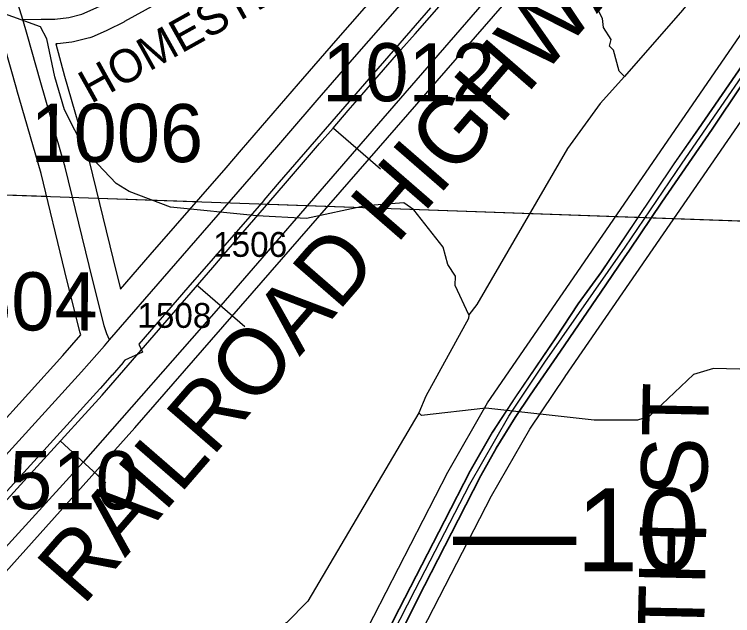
# Model space of a CAD drawing. Extents: x -132.8 to -73.3, y -60 to -26.
# Drawn here: x -118.744 to -117.879, y -46.903 to -46.179 of the extents above; entities that cross this region are included whole.
import ezdxf

# ---------------------------------------------------------------- set-up
doc = ezdxf.new("R2010")
doc.units = 0
for name, color, linetype in [('tdCoDivCarto', 7, 'Continuous'), ('tdCoHydroRiver', 7, 'Continuous'), ('tdCoInt', 7, 'Continuous'), ('tdCoIntCL', 7, 'Continuous'), ('tdCoIntRte', 7, 'Continuous'), ('tdCoPrimary', 7, 'Continuous'), ('tdCoRRCL', 7, 'Continuous'), ('tdCoSecRdNmbr', 7, 'Continuous'), ('tdCoSecRdTxt', 7, 'Continuous'), ('tdCoSecRteBand', 7, 'Continuous'), ('tdCoSecRteCL', 7, 'Continuous'), ('tdCoSectLine', 7, 'Continuous'), ('tdCoSectLinePart', 7, 'Continuous'), ('tdCoSurfAsphalt', 7, 'Continuous'), ('tdCoSurfBitum', 7, 'Continuous'), ('tdCoSurfGravel', 7, 'Continuous'), ('tdStHwyIntRefPost1', 7, 'Continuous'), ('tdStHwyIntRefPost5', 7, 'Continuous')]:
    doc.layers.add(name, color=color, linetype=linetype)

msp = doc.modelspace()

# ---------------------------------------------------------------- linework, layer by layer
at = {"layer": 'tdCoDivCarto'}
for p, q in [((-117.87523, -46.25214), (-117.91962, -46.31675)), ((-117.90293, -46.31733), (-117.86692, -46.26406)), ((-117.96335, -46.40537), (-117.90293, -46.31733)), ((-117.91962, -46.31675), (-117.94921, -46.35917)), ((-117.94921, -46.35917), (-117.99582, -46.42847)), ((-118.00261, -46.46309), (-117.96335, -46.40537)), ((-117.99582, -46.42847), (-118.03675, -46.48913)), ((-118.00897, -46.47244), (-118.00261, -46.46309)), ((-118.03684, -46.51363), (-118.00897, -46.47244)), ((-118.03675, -46.48913), (-118.06462, -46.5276)), ((-118.08566, -46.58465), (-118.03684, -46.51363)), ((-118.06462, -46.5276), (-118.09175, -46.56878)), ((-118.09175, -46.56878), (-118.14008, -46.63981)), ((-118.12216, -46.63792), (-118.08566, -46.58465)), ((-118.14008, -46.63981), (-118.16795, -46.68247)), ((-118.14016, -46.66455), (-118.12216, -46.63792)), ((-118.16334, -46.70179), (-118.14016, -46.66455)), ((-118.16795, -46.68247), (-118.19507, -46.72933)), ((-118.18159, -46.73459), (-118.16334, -46.70179)), ((-118.19507, -46.72933), (-118.2259, -46.7895)), ((-118.20897, -46.78785), (-118.18159, -46.73459)), ((-118.2259, -46.7895), (-118.28065, -46.89554)), ((-118.24966, -46.86726), (-118.20897, -46.78785)), ((-118.30095, -46.96911), (-118.24966, -46.86726)), ((-118.28065, -46.89554), (-118.34304, -47.01835))]:
    msp.add_line(p, q, dxfattribs=at)
for points in [[(-117.75562, -46.07615), (-117.79533, -46.13525), (-117.84218, -46.20455), (-117.87523, -46.25214), (-117.91962, -46.31675), (-117.94921, -46.35917), (-117.99582, -46.42847), (-118.03675, -46.48913), (-118.06462, -46.5276), (-118.09175, -46.56878), (-118.14008, -46.63981), (-118.16795, -46.68247), (-118.19507, -46.72933), (-118.2259, -46.7895), (-118.28065, -46.89554), (-118.34151, -47.01534)], [(-117.75562, -46.07615), (-117.79533, -46.13525), (-117.84218, -46.20455), (-117.87523, -46.25214), (-117.91962, -46.31675), (-117.94921, -46.35917), (-117.99582, -46.42847), (-118.03675, -46.48913), (-118.06462, -46.5276), (-118.09175, -46.56878), (-118.14008, -46.63981), (-118.16795, -46.68247), (-118.19507, -46.72933), (-118.2259, -46.7895), (-118.28065, -46.89554), (-118.34151, -47.01534)], [(-117.76704, -46.09315), (-117.79533, -46.13525), (-117.84218, -46.20455), (-117.87523, -46.25214), (-117.91962, -46.31675), (-117.94921, -46.35917), (-117.99582, -46.42847), (-118.03675, -46.48913), (-118.06462, -46.5276), (-118.09175, -46.56878), (-118.14008, -46.63981), (-118.16795, -46.68247), (-118.19507, -46.72933), (-118.2259, -46.7895), (-118.28065, -46.89554), (-118.34304, -47.01835), (-118.3968, -47.12439), (-118.45648, -47.24153), (-118.50728, -47.34214), (-118.53987, -47.40571)], [(-118.00261, -46.46309), (-117.96335, -46.40537), (-117.90293, -46.31733), (-117.86692, -46.26406), (-117.82697, -46.20537), (-117.81118, -46.18246)], [(-118.00261, -46.46309), (-117.96335, -46.40537), (-117.90293, -46.31733), (-117.86692, -46.26406), (-117.82697, -46.20537), (-117.81118, -46.18246)], [(-118.00261, -46.46309), (-117.96335, -46.40537), (-117.90293, -46.31733), (-117.86692, -46.26406), (-117.82697, -46.20537), (-117.81118, -46.18246)], [(-118.52379, -47.40623), (-118.51155, -47.38267), (-118.46692, -47.2934), (-118.42845, -47.21818), (-118.39491, -47.15283), (-118.35866, -47.08304), (-118.30095, -46.96911), (-118.24966, -46.86726), (-118.20897, -46.78785), (-118.18159, -46.73459), (-118.16334, -46.70179), (-118.14016, -46.66455), (-118.12216, -46.63792), (-118.08566, -46.58465), (-118.03684, -46.51363), (-118.00897, -46.47244), (-118.00261, -46.46309)], [(-118.32787, -47.02225), (-118.30095, -46.96911), (-118.24966, -46.86726), (-118.20897, -46.78785), (-118.18159, -46.73459), (-118.16334, -46.70179), (-118.14016, -46.66455), (-118.12216, -46.63792), (-118.08566, -46.58465), (-118.03684, -46.51363), (-118.00897, -46.47244), (-118.00261, -46.46309)], [(-118.32787, -47.02225), (-118.30095, -46.96911), (-118.24966, -46.86726), (-118.20897, -46.78785), (-118.18159, -46.73459), (-118.16334, -46.70179), (-118.14016, -46.66455), (-118.12216, -46.63792), (-118.08566, -46.58465), (-118.03684, -46.51363), (-118.00897, -46.47244), (-118.00261, -46.46309)]]:
    msp.add_lwpolyline(points, dxfattribs=at)
at = {"layer": 'tdCoHydroRiver'}
for points in [[(-118.00897, -46.25402), (-118.01511, -46.24754), (-118.02231, -46.2221), (-118.02692, -46.21725), (-118.02513, -46.20941), (-118.03421, -46.19496), (-118.03549, -46.18388), (-118.04897, -46.1567), (-118.11339, -46.08712), (-118.22853, -45.96726), (-118.24362, -45.94161), (-118.24955, -45.92725), (-118.27987, -45.88069), (-118.32442, -45.83531), (-118.38196, -45.80378), (-118.44749, -45.77519), (-118.47656, -45.74127), (-118.50035, -45.68698)], [(-117.85567, -46.07042), (-117.86227, -46.08129), (-117.93894, -46.17387), (-118.00897, -46.25402)], [(-118.19661, -46.54081), (-118.21303, -46.50566), (-118.21273, -46.49462), (-118.22181, -46.48018), (-118.22757, -46.45952), (-118.26266, -46.41439), (-118.27506, -46.40617), (-118.32092, -46.40966), (-118.39237, -46.42509), (-118.45226, -46.42189), (-118.55614, -46.41119), (-118.60614, -46.39249), (-118.62166, -46.3826), (-118.65849, -46.34374), (-118.68399, -46.29415), (-118.69555, -46.25439), (-118.70536, -46.20838), (-118.71286, -46.19397), (-118.79884, -46.16325)], [(-118.00897, -46.25402), (-118.03825, -46.28636), (-118.07758, -46.34051), (-118.18681, -46.52846), (-118.19661, -46.54081)], [(-118.19661, -46.54081), (-118.19674, -46.54554), (-118.24817, -46.63881), (-118.25661, -46.65909)], [(-117.3938, -46.73762), (-117.42667, -46.72727), (-117.48818, -46.72561), (-117.54197, -46.73046), (-117.59456, -46.74955), (-117.61503, -46.74743), (-117.6334, -46.72642), (-117.64743, -46.71973), (-117.71977, -46.70989), (-117.75208, -46.67903), (-117.78917, -46.64963), (-117.81995, -46.6204), (-117.85431, -46.60685), (-117.90162, -46.60558), (-117.92549, -46.61282), (-117.97894, -46.66344), (-117.99326, -46.66779), (-118.04536, -46.66796), (-118.17596, -46.65339), (-118.25354, -46.66233), (-118.25661, -46.65909)], [(-118.25661, -46.65909), (-118.39055, -46.88581), (-118.41651, -46.91193), (-118.4599, -46.94073), (-118.52192, -46.95799), (-118.57721, -46.95965), (-118.65871, -46.93851), (-118.73561, -46.92224), (-118.80501, -46.92036), (-118.84797, -46.93339)]]:
    msp.add_lwpolyline(points, dxfattribs=at)
at = {"layer": 'tdCoInt'}
for points in [[(-118.8155, -47.8914), (-118.34095, -46.96185), (-118.22186, -46.7305), (-118.17391, -46.64711), (-117.84833, -46.17342), (-117.70149, -45.95589), (-117.56691, -45.76433), (-117.41954, -45.58628)], [(-118.76226, -47.91908), (-118.28754, -46.98918), (-118.16915, -46.7592), (-118.12292, -46.6788), (-118.08001, -46.61479), (-118.08032, -46.61525), (-117.79861, -46.20701), (-117.65219, -45.9901), (-117.51925, -45.80086), (-117.37117, -45.62189), (-117.37018, -45.62064)]]:
    msp.add_lwpolyline(points, dxfattribs=at)
at = {"layer": 'tdCoIntCL'}
msp.add_lwpolyline([(-118.66157, -47.65687), (-118.53323, -47.40592), (-118.33602, -47.01832), (-118.31425, -46.97551), (-118.28857, -46.92564), (-118.26112, -46.87231), (-118.1955, -46.74485), (-118.14841, -46.66295), (-118.10493, -46.59808), (-118.00826, -46.45951), (-117.93927, -46.35822), (-117.81614, -46.1793), (-117.7504, -46.07992), (-117.67684, -45.973), (-117.60077, -45.86472), (-117.54308, -45.7826), (-117.44848, -45.66932)], dxfattribs=at)
at = {"layer": 'tdCoIntRte'}
for points in [[(-117.47117, -45.68174), (-117.51531, -45.7355), (-117.56636, -45.80085), (-117.6031, -45.85289), (-117.6761, -45.95967), (-117.74268, -46.05634), (-117.756, -46.07615), (-117.7957, -46.13525), (-117.84256, -46.20455), (-117.8756, -46.25214), (-117.91999, -46.31675), (-117.94959, -46.35917), (-117.9962, -46.42847), (-118.03713, -46.48913), (-118.065, -46.5276), (-118.09213, -46.56878), (-118.14046, -46.63981), (-118.16833, -46.68247), (-118.19545, -46.72933), (-118.22628, -46.7895), (-118.28103, -46.89554), (-118.34189, -47.01534)], [(-117.47117, -45.68174), (-117.51531, -45.7355), (-117.56636, -45.80085), (-117.6031, -45.85289), (-117.6761, -45.95967), (-117.74268, -46.05634), (-117.756, -46.07615), (-117.7957, -46.13525), (-117.84256, -46.20455), (-117.8756, -46.25214), (-117.91999, -46.31675), (-117.94959, -46.35917), (-117.9962, -46.42847), (-118.03713, -46.48913), (-118.065, -46.5276), (-118.09213, -46.56878), (-118.14046, -46.63981), (-118.16833, -46.68247), (-118.19545, -46.72933), (-118.22628, -46.7895), (-118.28103, -46.89554), (-118.34189, -47.01534)], [(-118.30133, -46.96911), (-118.25004, -46.86726), (-118.20935, -46.78785), (-118.18197, -46.73459), (-118.16372, -46.70179), (-118.14054, -46.66455), (-118.12254, -46.63792), (-118.08604, -46.58465), (-118.03721, -46.51363), (-118.00935, -46.47244), (-118.00299, -46.46309), (-117.96373, -46.40537), (-117.90331, -46.31733), (-117.8673, -46.26406), (-117.82735, -46.20537), (-117.81156, -46.18246), (-117.74395, -46.08436), (-117.71958, -46.04902), (-117.69246, -46.00882), (-117.64733, -45.94298), (-117.60319, -45.87837), (-117.54227, -45.7923), (-117.50306, -45.74372), (-117.46015, -45.69144)], [(-118.30133, -46.96911), (-118.25004, -46.86726), (-118.20935, -46.78785), (-118.18197, -46.73459), (-118.16372, -46.70179), (-118.14054, -46.66455), (-118.12254, -46.63792), (-118.08604, -46.58465), (-118.03721, -46.51363), (-118.00935, -46.47244), (-118.00299, -46.46309), (-117.96373, -46.40537), (-117.90331, -46.31733), (-117.8673, -46.26406), (-117.82735, -46.20537), (-117.81156, -46.18246), (-117.74395, -46.08436), (-117.71958, -46.04902), (-117.69246, -46.00882), (-117.64733, -45.94298), (-117.60319, -45.87837), (-117.54227, -45.7923), (-117.50306, -45.74372), (-117.46015, -45.69144)]]:
    msp.add_lwpolyline(points, dxfattribs=at)
at = {"layer": 'tdCoPrimary'}
for points in [[(-117.47079, -45.68174), (-117.51493, -45.7355), (-117.56598, -45.80085), (-117.60273, -45.85289), (-117.67572, -45.95967), (-117.7423, -46.05634), (-117.75562, -46.07615), (-117.76704, -46.09315), (-117.79533, -46.13525), (-117.84218, -46.20455), (-117.87523, -46.25214), (-117.91962, -46.31675), (-117.94921, -46.35917), (-117.99582, -46.42847), (-118.03675, -46.48913), (-118.06462, -46.5276), (-118.09175, -46.56878), (-118.14008, -46.63981), (-118.16795, -46.68247), (-118.19507, -46.72933), (-118.2259, -46.7895), (-118.28065, -46.89554), (-118.34304, -47.01835)], [(-117.76704, -46.09315), (-117.79533, -46.13525), (-117.84218, -46.20455), (-117.87523, -46.25214), (-117.91962, -46.31675), (-117.94921, -46.35917), (-117.99582, -46.42847), (-118.03675, -46.48913), (-118.06462, -46.5276), (-118.09175, -46.56878), (-118.14008, -46.63981), (-118.16795, -46.68247), (-118.19507, -46.72933), (-118.2259, -46.7895), (-118.28065, -46.89554), (-118.34304, -47.01835), (-118.3968, -47.12439), (-118.45648, -47.24153), (-118.50728, -47.34214), (-118.53987, -47.40571)], [(-117.76704, -46.09315), (-117.79533, -46.13525), (-117.84218, -46.20455), (-117.87523, -46.25214), (-117.91962, -46.31675), (-117.94921, -46.35917), (-117.99582, -46.42847), (-118.03675, -46.48913), (-118.06462, -46.5276), (-118.09175, -46.56878), (-118.14008, -46.63981), (-118.16795, -46.68247), (-118.19507, -46.72933), (-118.2259, -46.7895), (-118.28065, -46.89554), (-118.34304, -47.01835), (-118.3968, -47.12439), (-118.45648, -47.24153), (-118.50728, -47.34214), (-118.53987, -47.40571)], [(-118.00261, -46.46309), (-117.96335, -46.40537), (-117.90293, -46.31733), (-117.86692, -46.26406), (-117.82697, -46.20537), (-117.81118, -46.18246)], [(-118.00261, -46.46309), (-117.96335, -46.40537), (-117.90293, -46.31733), (-117.86692, -46.26406), (-117.82697, -46.20537), (-117.81118, -46.18246)], [(-118.30095, -46.96911), (-118.24966, -46.86726), (-118.20897, -46.78785), (-118.18159, -46.73459), (-118.16334, -46.70179), (-118.14016, -46.66455), (-118.12216, -46.63792), (-118.08566, -46.58465), (-118.03684, -46.51363), (-118.00897, -46.47244), (-118.00261, -46.46309), (-117.96335, -46.40537), (-117.90293, -46.31733), (-117.86692, -46.26406)], [(-118.52379, -47.40623), (-118.51155, -47.38267), (-118.46692, -47.2934), (-118.42845, -47.21818), (-118.39491, -47.15283), (-118.35866, -47.08304), (-118.30095, -46.96911), (-118.24966, -46.86726), (-118.20897, -46.78785), (-118.18159, -46.73459), (-118.16334, -46.70179), (-118.14016, -46.66455), (-118.12216, -46.63792), (-118.08566, -46.58465), (-118.03684, -46.51363), (-118.00897, -46.47244), (-118.00261, -46.46309)], [(-118.52379, -47.40623), (-118.51155, -47.38267), (-118.46692, -47.2934), (-118.42845, -47.21818), (-118.39491, -47.15283), (-118.35866, -47.08304), (-118.30095, -46.96911), (-118.24966, -46.86726), (-118.20897, -46.78785), (-118.18159, -46.73459), (-118.16334, -46.70179), (-118.14016, -46.66455), (-118.12216, -46.63792), (-118.08566, -46.58465), (-118.03684, -46.51363), (-118.00897, -46.47244), (-118.00261, -46.46309)]]:
    msp.add_lwpolyline(points, dxfattribs=at)
at = {"layer": 'tdCoRRCL'}
for p, q in [((-118.35974, -46.3161), (-118.30314, -46.3653)), ((-118.52335, -46.50598), (-118.46673, -46.55516)), ((-118.68925, -46.6929), (-118.63392, -46.74353))]:
    msp.add_line(p, q, dxfattribs=at)
for points in [[(-119.3286, -47.47698), (-119.15665, -47.29847), (-118.59913, -46.67727), (-116.93489, -44.76771), (-116.87432, -44.6841)], [(-117.67677, -45.58559), (-117.84071, -45.77439), (-118.0047, -45.96304), (-118.16764, -46.15146), (-118.33205, -46.34089), (-118.49552, -46.52995), (-118.66138, -46.71834), (-118.82964, -46.903)], [(-118.77774, -46.78991), (-118.70889, -46.71469), (-118.63857, -46.63785), (-118.57076, -46.55938), (-118.50517, -46.48387), (-118.48651, -46.46241), (-118.4301, -46.39682), (-118.4153, -46.37949), (-118.37638, -46.33472), (-118.36022, -46.31613), (-118.34186, -46.29466), (-118.33067, -46.28182), (-118.27849, -46.22196), (-118.26132, -46.20242), (-118.21202, -46.14616)]]:
    msp.add_lwpolyline(points, dxfattribs=at)
at = {"layer": 'tdCoSecRteBand'}
for points in [[(-118.4462, -46.09652), (-118.61165, -46.18775), (-118.61211, -46.18801), (-118.61258, -46.18825), (-118.63206, -46.19811), (-118.63292, -46.19854), (-118.6338, -46.19892), (-118.65106, -46.20632), (-118.65327, -46.20726), (-118.6556, -46.20785), (-118.67138, -46.21179), (-118.67327, -46.21227), (-118.6752, -46.21249), (-118.69222, -46.21446), (-118.69394, -46.21466), (-118.69451, -46.21466), (-118.68373, -46.25338), (-118.65442, -46.35459), (-118.65424, -46.35521), (-118.65409, -46.35584), (-118.62526, -46.47437), (-118.61632, -46.5101)], [(-118.61632, -46.5101), (-118.58062, -46.46886), (-118.58059, -46.46883), (-118.58056, -46.46879), (-118.48911, -46.36379), (-118.47041, -46.34213), (-118.40185, -46.26273), (-118.40181, -46.26268), (-118.40177, -46.26263), (-118.35689, -46.2111), (-118.28785, -46.1317)], [(-118.24263, -46.17113), (-118.31163, -46.25048), (-118.31163, -46.25049), (-118.31164, -46.25049), (-118.35648, -46.30199), (-118.42499, -46.38134), (-118.425, -46.38135), (-118.425, -46.38135), (-118.44374, -46.40305), (-118.44378, -46.4031), (-118.44382, -46.40314), (-118.53528, -46.50817), (-118.59418, -46.57619), (-118.58971, -46.58582), (-118.61108, -46.59572), (-118.61318, -46.59814), (-118.61327, -46.59825), (-118.61328, -46.59826), (-118.6265, -46.61353), (-118.62664, -46.6134), (-118.64098, -46.62967), (-118.64113, -46.62984), (-118.64128, -46.63), (-118.72488, -46.72199), (-118.72493, -46.72204), (-118.72497, -46.72209), (-118.78215, -46.78444)], [(-118.76924, -46.68158), (-118.68584, -46.58982), (-118.66417, -46.56524), (-118.66459, -46.56401), (-118.66499, -46.56282), (-118.6653, -46.5616), (-118.68349, -46.48883), (-118.68351, -46.48873), (-118.68354, -46.48864), (-118.71224, -46.37065), (-118.7414, -46.26992), (-118.74144, -46.26977), (-118.74148, -46.26963), (-118.75652, -46.21563)]]:
    msp.add_lwpolyline(points, dxfattribs=at)
at = {"layer": 'tdCoSecRteCL'}
for points in [[(-118.73435, -46.18514), (-118.7439, -46.15381), (-118.76067, -46.11731), (-118.78361, -46.07564), (-118.81123, -46.02853), (-118.83983, -45.9802), (-118.87806, -45.9109), (-118.91678, -45.83692), (-118.93354, -45.80363), (-118.94464, -45.77848), (-118.94957, -45.76541), (-118.95253, -45.75529), (-118.95549, -45.73729), (-118.96733, -45.61991), (-118.98435, -45.49488), (-118.98607, -45.46553), (-118.98632, -45.44852), (-118.9841, -45.4315), (-118.9804, -45.41399), (-118.97672, -45.40224)], [(-118.73435, -46.18514), (-118.7122, -46.18466), (-118.69568, -46.18466), (-118.67866, -46.18269), (-118.66288, -46.17874), (-118.64561, -46.17134), (-118.62613, -46.16148), (-118.46066, -46.07024), (-118.31319, -45.98935), (-118.2942, -45.97899), (-118.28286, -45.9711), (-118.26041, -45.95236), (-118.17682, -45.88257), (-118.0905, -45.81303), (-118.06535, -45.79083), (-118.05622, -45.78343), (-118.0508, -45.78072), (-118.0434, -45.77899), (-118.0365, -45.77899), (-118.02786, -45.77998), (-118.01923, -45.78294), (-118.0106, -45.78812), (-118.0032, -45.79428), (-117.97983, -45.82334)], [(-118.62954, -46.57121), (-118.55794, -46.4885), (-118.46644, -46.38344), (-118.4477, -46.36174), (-118.37915, -46.28233), (-118.33426, -46.23079), (-118.26521, -46.15138), (-118.22033, -46.10034), (-118.1461, -46.01476), (-118.10393, -45.96668), (-118.06053, -45.91637), (-118.02033, -45.87075), (-117.97983, -45.82334)], [(-118.62954, -46.57121), (-118.6329, -46.56396), (-118.6362, -46.55432), (-118.65439, -46.48155), (-118.68324, -46.36293), (-118.71258, -46.26158), (-118.72886, -46.20313), (-118.73435, -46.18514)], [(-119.04081, -47.02287), (-119.00158, -46.97974), (-118.93352, -46.90501), (-118.86496, -46.83079), (-118.83763, -46.80079), (-118.83092, -46.79342), (-118.8043, -46.7642), (-118.74708, -46.70181), (-118.66348, -46.60983), (-118.63586, -46.57851), (-118.62954, -46.57121)]]:
    msp.add_lwpolyline(points, dxfattribs=at)
at = {"layer": 'tdCoSectLine'}
msp.add_lwpolyline([(-118.82658, -46.39395), (-117.8224, -46.42939)], dxfattribs=at)
at = {"layer": 'tdCoSectLinePart'}
for points in [[(-118.82658, -46.39395), (-118.70579, -46.39822)], [(-118.64357, -46.40041), (-118.52496, -46.4046)], [(-118.44789, -46.40732), (-117.83884, -46.42881)]]:
    msp.add_lwpolyline(points, dxfattribs=at)
at = {"layer": 'tdCoSurfAsphalt'}
msp.add_lwpolyline([(-118.74708, -46.70181), (-118.66348, -46.60983), (-118.63586, -46.57851), (-118.62954, -46.57121), (-118.55794, -46.4885), (-118.46644, -46.38344), (-118.4477, -46.36174), (-118.37915, -46.28233), (-118.33426, -46.23079), (-118.26521, -46.15138), (-118.22033, -46.10034), (-118.1461, -46.01476), (-118.10393, -45.96668), (-118.06053, -45.91637), (-118.02033, -45.87075), (-117.97983, -45.82334), (-117.96534, -45.80638), (-117.9175, -45.75188), (-117.85905, -45.68431)], dxfattribs=at)
at = {"layer": 'tdCoSurfBitum'}
msp.add_lwpolyline([(-118.62954, -46.57121), (-118.6329, -46.56396), (-118.6362, -46.55432), (-118.65439, -46.48155), (-118.68324, -46.36293), (-118.71258, -46.26158), (-118.72886, -46.20313), (-118.73435, -46.18514), (-118.7439, -46.15381), (-118.76067, -46.11731)], dxfattribs=at)
at = {"layer": 'tdCoSurfGravel'}
msp.add_lwpolyline([(-118.73435, -46.18514), (-118.7122, -46.18466), (-118.69568, -46.18466), (-118.67866, -46.18269), (-118.66288, -46.17874), (-118.64561, -46.17134), (-118.62613, -46.16148), (-118.46066, -46.07024), (-118.31319, -45.98935), (-118.2942, -45.97899), (-118.28286, -45.9711), (-118.26041, -45.95236), (-118.17682, -45.88257), (-118.0905, -45.81303), (-118.06535, -45.79083), (-118.05622, -45.78343), (-118.0508, -45.78072), (-118.0434, -45.77899), (-118.0365, -45.77899), (-118.02786, -45.77998), (-118.01923, -45.78294), (-118.0106, -45.78812), (-118.0032, -45.79428), (-117.97983, -45.82334)], dxfattribs=at)

# ---------------------------------------------------------------- texts
at = {"layer": 'tdCoSecRdNmbr'}
for s, height, rotation, p in [('1012', 0.07, 359.91071, (-118.37334, -46.28366)), ('1006', 0.07, 359.91129, (-118.72507, -46.35676)), ('1506', 0.03, 359.91071, (-118.50479, -46.47109)), ('1504', 0.07, 359.91133, (-118.8523, -46.55958)), ('1508', 0.03, 359.91071, (-118.59618, -46.55662)), ('1510', 0.07, 359.91071, (-118.80274, -46.77494))]:
    msp.add_text(s, height=height, rotation=rotation, dxfattribs=at).set_placement(p)
at = {"layer": 'tdCoSecRdTxt'}
for s, height, rotation, p in [('RAILROAD HIGHWAY', 0.08, 49.05802, (-118.66172, -46.89274)), ('HOMESTEAD AVE', 0.04, 29.13441, (-118.65204, -46.28722)), ('225TH ST', 0.08, 88.79432, (-117.91687, -47.11112))]:
    msp.add_text(s, height=height, rotation=rotation, dxfattribs=at).set_placement(p)
at = {"layer": 'tdStHwyIntRefPost1'}
msp.add_text('‒‒10', height=0.1, dxfattribs=at).set_placement((-118.21564, -46.85013))
at = {"layer": 'tdStHwyIntRefPost5'}
msp.add_text('‒‒10', height=0.1, dxfattribs=at).set_placement((-118.21564, -46.85013))

doc.saveas('drawing.dxf')
